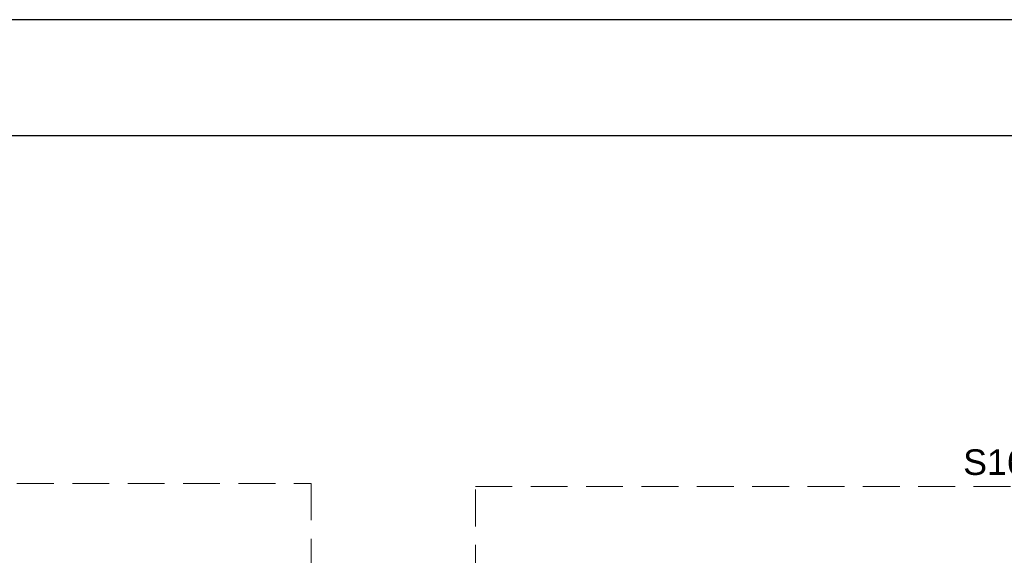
# Model space of a CAD drawing. Header units: millimetres. Extents: x 321 to 585, y -277 to 9.
# Tile 579 of 656: x 352.39 to 360.86, y -93.46 to -88.85. Entities that reach past the tile are written whole.
import ezdxf

# ---------------------------------------------------------------- set-up
doc = ezdxf.new("R2010")
doc.units = ezdxf.units.MM
doc.header["$MEASUREMENT"] = 0
doc.linetypes.add('HIDDEN2', pattern=[0.47625, 0.3175, -0.15875])
doc.linetypes.add('NULL', pattern=[0])
doc.layers.add('DI-Detalhes', color=5, linetype='HIDDEN2', lineweight=9)
doc.layers.add('Textos', color=7, linetype='Continuous', lineweight=9)
doc.layers.add('SEDUC_MARF', color=1, linetype='Continuous')
doc.layers.add('SEDUC_MARGG', color=7, linetype='Continuous')
doc.styles.add('Arial', font='arial.ttf')

msp = doc.modelspace()

# ---------------------------------------------------------------- linework, layer by layer
at = {"layer": 'DI-Detalhes'}
for points in [[(345.6967, -92.8445), (354.8938, -92.8445), (354.8938, -98.9552), (345.6967, -98.9552), (345.6967, -92.8445)], [(356.3075, -92.8709), (365.2476, -92.8709), (365.2476, -101.7871), (356.3075, -101.7871), (356.3075, -92.8709)]]:
    msp.add_lwpolyline(points, dxfattribs=at)
at = {"layer": 'SEDUC_MARF', "color": 7}
msp.add_lwpolyline([(441.2913, -88.8544), (322.3913, -88.8544), (322.3913, -172.9544), (441.2913, -172.9544)], close=True, dxfattribs=at)
at = {"layer": 'SEDUC_MARGG'}
msp.add_lwpolyline([(324.8913, -171.9544), (440.2913, -171.9544), (440.2913, -89.8544), (324.8913, -89.8544), (324.8913, -171.9544)], dxfattribs=at)

# ---------------------------------------------------------------- texts
at = {"layer": 'Textos', "linetype": 'NULL', "insert": (360.7775, -92.7752), "char_height": 0.22, "width": 1.093628, "attachment_point": 8, "line_spacing_factor": 0.6, "style": 'Arial'}
msp.add_mtext('S16', dxfattribs=at)

doc.saveas('drawing.dxf')
